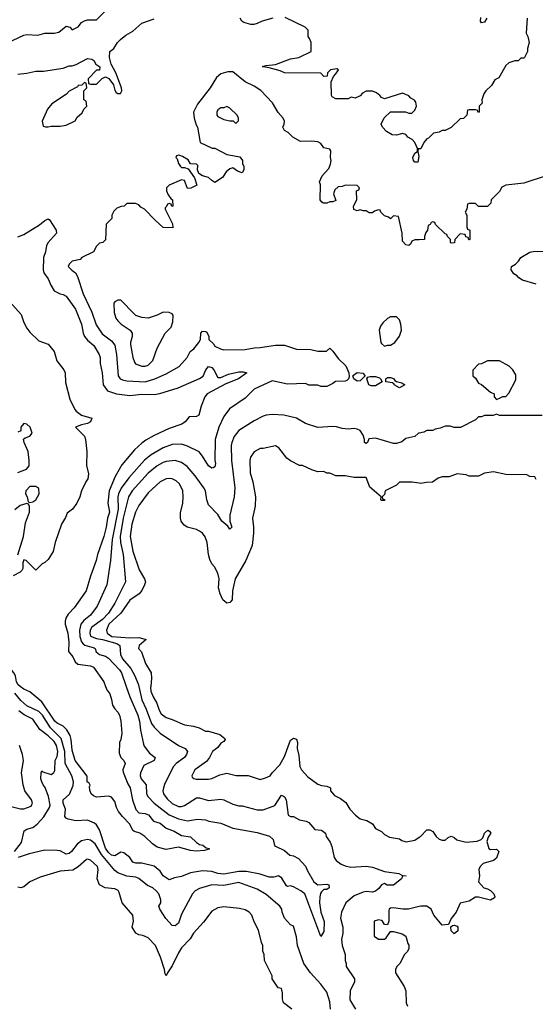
# Model space of a CAD drawing. Header units: inches. Extents: x 2348352 to 2479776, y 460422 to 613655.
# Tile 366 of 590: x 2427363 to 2430765, y 527901 to 534400. Entities that reach past the tile are written whole.
import ezdxf

# ---------------------------------------------------------------- set-up
doc = ezdxf.new("R2010")
doc.units = ezdxf.units.IN
doc.header["$MEASUREMENT"] = 0
for name, color, linetype in [('C4522', 7, 'Continuous'), ('C4523', 7, 'Continuous'), ('C4532', 7, 'Continuous'), ('C4533', 7, 'Continuous')]:
    doc.layers.add(name, color=color, linetype=linetype)

msp = doc.modelspace()

# ---------------------------------------------------------------- linework, layer by layer
at = {"layer": 'C4522', "color": 4}
for points, elevation in [([(2428066.3, 530000), (2428090.4, 529930), (2428142.4, 529810), (2428153.7, 529770), (2428159.5, 529710), (2428179.1, 529619.1), (2428184.9, 529604.9), (2428219.1, 529559.1), (2428258, 529530), (2428251.3, 529510), (2428182.3, 529477.7), (2428159.3, 529430), (2428158, 529410), (2428164, 529390), (2428197.3, 529350), (2428198.8, 529290), (2428210.8, 529270), (2428250.8, 529230), (2428350, 529152.4), (2428410, 529125.3), (2428470, 529112.7), (2428536.6, 529123.4), (2428590, 529118), (2428612, 529110), (2428690, 529096.3), (2428770, 529064.9), (2428930, 529034.9), (2429010.4, 529010.4), (2429036, 528990), (2429044.7, 528950), (2429050, 528944.7), (2429110, 528916), (2429146.4, 528886.4), (2429170, 528882), (2429203.6, 528863.6), (2429250, 528812), (2429262, 528782), (2429304, 528710), (2429330, 528690.6), (2429390, 528693.4), (2429402, 528690), (2429404.7, 528670), (2429390, 528659), (2429370, 528658), (2429355.5, 528644.5), (2429347.2, 528632.8), (2429343.7, 528610), (2429342.4, 528570), (2429350.3, 528510), (2429371.7, 528448.3), (2429370, 528382), (2429350, 528348), (2429244, 528630), (2429219, 528650), (2429170, 528675.8), (2429150, 528682.9), (2429130, 528679), (2429123.2, 528683.2), (2429092.8, 528732.8), (2429070, 528749.5), (2429040.3, 528739.7), (2429010, 528739.7), (2428950, 528760.7), (2428858.9, 528778.9), (2428810, 528777), (2428710, 528759.5), (2428670, 528765.1), (2428630, 528778), (2428570, 528782.7), (2428490.6, 528769.4), (2428430, 528744), (2428383.6, 528736.4), (2428350, 528722), (2428310, 528748.7), (2428290, 528779), (2428250, 528813.2), (2428170, 528833.2), (2428130, 528833.2), (2428110, 528839), (2428089, 528870), (2428050, 528901.2), (2428030, 528905.2), (2427990, 528882), (2427970, 528885.1), (2427950, 528903.6), (2427930, 528932), (2427890, 529053.2), (2427870, 529085.2), (2427856.6, 529096.6), (2427810, 529117.2), (2427732.9, 529112.9), (2427682.7, 529122.7), (2427669, 529129), (2427662, 529142), (2427665.2, 529190), (2427649.2, 529230), (2427649, 529250), (2427691.5, 529288.5), (2427714.9, 529345.1), (2427717.6, 529370), (2427707.6, 529410), (2427663.5, 529490), (2427660.8, 529570), (2427636.2, 529656.2), (2427566.4, 529726.3), (2427514.3, 529810), (2427490, 529834), (2427410, 529871.3), (2427370, 529906), (2427330, 529955.4)], 68), ([(2427929.5, 530000), (2427938, 529978), (2427958, 529950), (2427970, 529914), (2427975.3, 529875.3), (2427990.7, 529850.7), (2428011, 529830), (2428021, 529810), (2428031.3, 529770), (2428036.3, 529690), (2428030.7, 529650), (2428021, 529630), (2428018.8, 529558.8), (2428030.7, 529530.7), (2428051.3, 529510), (2428058, 529490), (2428042.8, 529450), (2428046.4, 529433.6), (2428077, 529357), (2428093, 529330), (2428107.4, 529250), (2428130, 529188.2), (2428150, 529165.7), (2428190, 529160.4), (2428212, 529152), (2428246.8, 529110), (2428290, 529096.3), (2428330, 529064.4), (2428383.4, 529043.4), (2428430, 529016.4), (2428490, 529007), (2428530, 528968.4), (2428550, 528957), (2428571.5, 528951.5), (2428594.2, 528934.2), (2428614, 528930), (2428614, 528926), (2428583.5, 528916.5), (2428528.4, 528911.6), (2428490, 528916.8), (2428410, 528937.7), (2428330, 528922.9), (2428270, 528938), (2428240, 528960), (2428189.5, 529010), (2428156, 529030), (2428121.3, 529041.3), (2428109.6, 529049.6), (2428089.4, 529090), (2428040.4, 529140.4), (2428014.3, 529174.3), (2428001, 529201), (2427990, 529239), (2427970, 529269), (2427950, 529275.3), (2427870, 529269.2), (2427850, 529277.2), (2427834, 529290), (2427825.2, 529314.8), (2427823.1, 529336.9), (2427827.3, 529347.3), (2427822, 529362), (2427808.7, 529370), (2427807.3, 529407.3), (2427729.6, 529510), (2427710, 529578), (2427703.6, 529650), (2427695.2, 529675.2), (2427674, 529714), (2427650, 529738), (2427610, 529756), (2427596, 529770), (2427510, 529897.6), (2427430, 529962.7), (2427390, 529980.9), (2427365.8, 530000)], 64), ([(2428150.1, 530000), (2428168.5, 529910), (2428198, 529850), (2428233.8, 529753.8), (2428250.3, 529730.4), (2428290, 529690.8), (2428410.5, 529610.5), (2428456, 529590), (2428470.5, 529570.5), (2428464.4, 529550), (2428450.2, 529529.8), (2428394.8, 529490), (2428378.8, 529470), (2428321.7, 529358.3), (2428312.4, 529330), (2428308.4, 529310), (2428312.7, 529290), (2428336.7, 529256.7), (2428370, 529226), (2428410, 529207.7), (2428430, 529207.7), (2428450, 529213.4), (2428530, 529264), (2428550, 529264), (2428610, 529246.8), (2428690, 529254.8), (2428710, 529250.8), (2428770, 529222.8), (2428810, 529211), (2428830.7, 529210.7), (2428930, 529186), (2428970, 529186), (2429045.6, 529214.4), (2429090, 529281), (2429110, 529271.3), (2429122, 529250), (2429134, 529150), (2429150, 529142), (2429170, 529142), (2429210, 529118), (2429254, 529110), (2429270, 529102), (2429310, 529056), (2429354, 529050), (2429382, 529030), (2429384.7, 529010), (2429410.7, 528970.7), (2429422, 528942), (2429438, 528870), (2429451.3, 528850), (2429485.2, 528825.2), (2429510, 528814.8), (2429547.5, 528807.5), (2429650, 528814), (2429690, 528807.3), (2429770, 528778.8), (2429864.7, 528764.7), (2429890, 528752), (2429914, 528750), (2429890, 528746), (2429882, 528730), (2429830, 528687.8), (2429787.3, 528687.3), (2429770, 528699), (2429750, 528689), (2429733.8, 528666.2), (2429710, 528647), (2429690, 528640.9), (2429650, 528645.2), (2429630, 528641.2), (2429570, 528617.2), (2429514.8, 528570), (2429486.8, 528510), (2429481, 528470), (2429496, 528410), (2429496, 528370), (2429486, 528330), (2429491.3, 528290), (2429510.9, 528230.9), (2429511.3, 528190), (2429518, 528170), (2429518, 528150), (2429571.6, 528068.4), (2429572, 528050), (2429544.7, 527990), (2429542, 527930), (2429578, 527870)], 72), ([(2428227.9, 530000), (2428227.1, 529992.9), (2428228.8, 529968.8), (2428244.4, 529930), (2428268.5, 529890), (2428282.9, 529842.9), (2428297.6, 529817.6), (2428330, 529794), (2428370, 529782), (2428450, 529746.8), (2428510, 529738), (2428546.4, 529726.4), (2428590, 529704.7), (2428610, 529704.7), (2428682.8, 529682.8), (2428716.8, 529656.8), (2428718.8, 529650), (2428710, 529635.3), (2428690, 529624), (2428670, 529596), (2428636, 529570), (2428616, 529530), (2428595.9, 529504.1), (2428518, 529450), (2428498, 529410), (2428501, 529401), (2428511.1, 529391.1), (2428527.3, 529387.3), (2428610, 529386.8), (2428630, 529391), (2428683.2, 529416.8), (2428730, 529426), (2428791.1, 529411.1), (2428870, 529411.3), (2428950, 529386), (2428984.7, 529395.3), (2429015.3, 529410), (2429028.7, 529430), (2429078.9, 529481.1), (2429110, 529538), (2429150, 529644.7), (2429170, 529658.8), (2429190, 529651), (2429196.3, 529630), (2429194.9, 529590), (2429204.6, 529544.6), (2429211.3, 529470), (2429222, 529450), (2429263.5, 529403.5), (2429330, 529354.8), (2429355.3, 529344.7), (2429390, 529342), (2429414, 529330), (2429414, 529310), (2429439.6, 529279.6), (2429479.8, 529259.8), (2429514.4, 529234.4), (2429542, 529190), (2429578, 529150), (2429610, 529126), (2429654.4, 529114.4), (2429690, 529092), (2429710, 529062), (2429750, 529042), (2429770, 529022), (2429803.6, 529003.6), (2429870, 528994), (2429883.6, 528983.6), (2429914, 528974), (2429970, 528984.7), (2430000, 529004.7)], 76), ([(2427329, 528910), (2427374, 528970), (2427393.6, 529046.4), (2427410, 529058), (2427450.9, 529069.1), (2427479.3, 529090), (2427521.7, 529138.3), (2427559.7, 529200.3), (2427563.3, 529216.7), (2427553, 529273), (2427531.5, 529331.5), (2427517.2, 529350), (2427509.3, 529370), (2427503.7, 529390), (2427504, 529430), (2427510, 529442), (2427516, 529436), (2427570, 529418.8), (2427589.3, 529430.7), (2427594.8, 529445.2), (2427596.2, 529510), (2427610, 529538), (2427615.4, 529570), (2427606, 529610), (2427590, 529636.2), (2427550, 529674), (2427495.6, 529715.6), (2427450, 529782.7), (2427392.8, 529812.8), (2427358.3, 529838.3)], 72), ([(2427290, 529211.3), (2427368.4, 529191.6), (2427390, 529191.3), (2427438, 529210), (2427448, 529230), (2427442, 529250), (2427397.2, 529310), (2427385.2, 529350), (2427376, 529430), (2427389.2, 529510), (2427382, 529550), (2427362.9, 529610)], 76), ([(2429414.7, 527870), (2429410, 527918), (2429390, 527982), (2429350, 528035.3), (2429282, 528110), (2429239, 528170), (2429197.2, 528290), (2429190, 528346), (2429170, 528418), (2429150, 528426), (2429110, 528469), (2429094.5, 528510), (2429092.3, 528530), (2429079, 528550), (2428990, 528625.2), (2428930, 528660.9), (2428810, 528704.5), (2428710, 528685.6), (2428630, 528689.5), (2428550, 528666), (2428521, 528650), (2428502.8, 528630), (2428430, 528495.3), (2428410, 528437.2), (2428390, 528419.3), (2428370, 528421.2), (2428328, 528468), (2428288.7, 528530), (2428282, 528550), (2428294, 528570), (2428295.3, 528590), (2428282, 528630), (2428264, 528650), (2428242, 528670), (2428206, 528686), (2428150, 528732), (2428130, 528739.5), (2428070, 528747.6), (2428010, 528769.6), (2427990, 528784.5), (2427902, 528890), (2427860.4, 528960.4), (2427830, 528985.1), (2427810, 528989.6), (2427770, 528979.5), (2427741.7, 528958.3), (2427705.5, 528910), (2427690, 528897.6), (2427670, 528892.3), (2427630, 528913.2), (2427610, 528917.2), (2427530, 528919), (2427425.2, 528894.8), (2427354, 528870)], 72), ([(2429158, 527870), (2429104, 527910), (2429098, 527938), (2429098, 527978), (2429090, 528006), (2429068, 528010), (2429028, 528070), (2429028, 528090), (2428978, 528190), (2428975.3, 528230), (2428968.4, 528251.6), (2428968, 528290), (2428958, 528310), (2428938, 528390), (2428910, 528446), (2428895.3, 528490), (2428878, 528510), (2428850, 528524), (2428812.9, 528532.9), (2428710, 528544), (2428670, 528539), (2428630, 528515.3), (2428576.8, 528443.2), (2428511, 528370), (2428487.1, 528332.9), (2428430, 528274), (2428410, 528242), (2428370, 528155.3), (2428338, 528110), (2428330, 528088.7), (2428322, 528102), (2428319, 528130), (2428292.5, 528212.5), (2428259, 528290), (2428210, 528339), (2428176, 528356), (2428150, 528359.3), (2428129.2, 528370), (2428106, 528410), (2428113.2, 528450), (2428109, 528490), (2428039, 528570), (2428020.2, 528640.2), (2428011.9, 528651.9), (2427990, 528662.7), (2427928, 528670), (2427889.6, 528689.6), (2427875.1, 528730), (2427882, 528790), (2427876, 528810), (2427830, 528853.2), (2427810, 528859.3), (2427803, 528857), (2427750, 528809.2), (2427713.2, 528786.8), (2427630, 528779.3), (2427499.1, 528740.9), (2427430, 528709.2), (2427390, 528677.2), (2427370, 528669), (2427350, 528675.3)], 76), ([(2430000, 528546.5), (2429928.4, 528528.4), (2429891.6, 528528.4), (2429830, 528539), (2429810, 528535.3), (2429802, 528530), (2429799.6, 528520.4), (2429798, 528450), (2429790, 528426), (2429770, 528428), (2429758, 528450), (2429750, 528454), (2429730, 528459), (2429702, 528450), (2429702, 528350), (2429730, 528332), (2429770, 528332), (2429780.4, 528339.6), (2429810, 528382), (2429830, 528381), (2429886.4, 528366.4), (2429911.3, 528350), (2429923.6, 528303.6), (2429931.1, 528291.1), (2429931.3, 528270), (2429922, 528250), (2429902, 528230), (2429872, 528170), (2429852, 528150), (2429842, 528130), (2429842, 528110), (2429899.8, 528019.8), (2429912, 527990), (2429914, 527910), (2429922, 527890)], 76)]:
    msp.add_lwpolyline(points, dxfattribs=dict(at, elevation=elevation))
at = {"layer": 'C4523', "color": 4}
for points, elevation in [([(2427250, 534230.8), (2427390, 534298), (2427410, 534302), (2427483.1, 534296.9), (2427530, 534311.3), (2427590, 534311.3), (2427622, 534318), (2427670, 534358), (2427694, 534350), (2427710, 534334), (2427750, 534352), (2427770, 534382), (2427790, 534392), (2427810, 534398), (2427870, 534398), (2427930, 534458)], 72), ([(2427350, 534041), (2427410, 534046), (2427470, 534061), (2427520.2, 534059.8), (2427650, 534081), (2427690, 534094.8), (2427710, 534094.8), (2427736.5, 534103.5), (2427810, 534142.8), (2427839.1, 534139.1), (2427851.3, 534130), (2427865.4, 534105.4), (2427891.6, 534088.4), (2427890, 534066), (2427870, 534066), (2427814, 534010), (2427818, 533978), (2427830, 533974), (2427870, 533974), (2427907.3, 534012.7), (2427930, 534022), (2427950.8, 534010.8), (2427982, 533970), (2427990, 533934), (2427999.6, 533919.6), (2428010, 533912), (2428027.3, 533912.7), (2428038, 533930), (2428035.3, 533950), (2427997.2, 534050), (2427967, 534107), (2427955.1, 534150), (2427959, 534190), (2427984, 534210), (2428009, 534250), (2428029, 534270), (2428063.2, 534296.8), (2428110, 534324.7), (2428170, 534378), (2428250, 534404.7)], 68), ([(2429034, 534410), (2428962, 534390), (2428930, 534374), (2428908.9, 534368.9), (2428888.7, 534368.7), (2428842, 534382), (2428828, 534390), (2428818, 534410)], 64), ([(2430000, 533547.9), (2429992.7, 533547.3), (2429991.3, 533530), (2429997.5, 533497.5), (2429990, 533459), (2429970, 533459), (2429961.2, 533470), (2429957.2, 533490), (2429970, 533518), (2429988, 533530), (2429988.7, 533550), (2429969.5, 533590), (2429952.3, 533610), (2429923.6, 533623.6), (2429910, 533642), (2429890, 533648.7), (2429850, 533638), (2429820.4, 533640.4), (2429783.1, 533663.1), (2429758, 533690), (2429748, 533710), (2429767.3, 533752.7), (2429810, 533792), (2429908.4, 533791.6), (2429930, 533782), (2429950, 533782), (2429970, 533802), (2429982, 533830), (2429976.4, 533856.4), (2429968.4, 533868.4), (2429943.1, 533883.1), (2429930, 533898), (2429890, 533915.3), (2429770, 533878), (2429750, 533886), (2429740.4, 533900.4), (2429718, 533918), (2429690, 533928.7), (2429650, 533928), (2429625.4, 533914.6), (2429610, 533898), (2429576.9, 533883.1), (2429550, 533888), (2429530, 533878), (2429450, 533878), (2429426, 533890), (2429420.4, 533900.4), (2429418, 533990), (2429434.6, 534025.4), (2429450, 534042), (2429466, 534070), (2429455.3, 534075.3), (2429414, 534070), (2429394, 534050), (2429392.7, 534027.3), (2429370, 534026), (2429350, 534046), (2429111.3, 534048.7), (2429082, 534062), (2429010, 534082), (2428970, 534088), (2428966, 534090), (2428990, 534098), (2429050, 534104.7), (2429150, 534142), (2429206, 534150), (2429286, 534190), (2429286, 534250), (2429276.4, 534276.4), (2429266, 534290), (2429266, 534330), (2429246, 534350), (2429114.6, 534414.6)], 64), ([(2430000, 532947.9), (2429970, 532946), (2429950, 532938), (2429941, 532919), (2429930.8, 532909.2), (2429910, 532914), (2429890, 532938), (2429886, 532990), (2429862, 533102), (2429830, 533106), (2429810, 533086), (2429796.4, 533096.4), (2429770, 533106), (2429746, 533130), (2429742, 533142), (2429730, 533146), (2429703.6, 533136.4), (2429690, 533126), (2429670, 533126), (2429650, 533138), (2429630, 533138), (2429610, 533146), (2429590, 533138), (2429567.3, 533147.3), (2429566, 533170), (2429588, 533210), (2429586, 533270), (2429602, 533278), (2429606, 533290), (2429590, 533306), (2429512.7, 533307.3), (2429490, 533298), (2429463.6, 533296.4), (2429443.6, 533276.4), (2429434, 533250), (2429450, 533206), (2429430, 533198), (2429410, 533198), (2429390, 533188), (2429368.4, 533188.4), (2429356.4, 533196.4), (2429346, 533210), (2429348, 533310), (2429342, 533330), (2429358, 533370), (2429403.1, 533416.9), (2429414.6, 533445.4), (2429419, 533470), (2429414, 533490), (2429415.3, 533535.3), (2429410, 533546), (2429370, 533555.3), (2429350, 533582), (2429330, 533594), (2429290, 533599), (2429216.4, 533596.4), (2429164.7, 533624.7), (2429134.6, 533654.6), (2429110, 533668), (2429099, 533690), (2429109.3, 533710.7), (2429109.4, 533730), (2429102.7, 533750), (2429067.6, 533787.6), (2429031.6, 533851.6), (2428953.4, 533933.4), (2428910, 533961.2), (2428850, 533989.3), (2428770, 534055.3), (2428736.4, 534056.4), (2428690, 534042), (2428661.4, 534018.6), (2428621, 533950), (2428536.8, 533843.2), (2428510.8, 533790), (2428514.8, 533750), (2428526.8, 533706.8), (2428536, 533690), (2428554, 533590), (2428632.7, 533552.7), (2428650, 533552), (2428730, 533510.8), (2428815.3, 533495.3), (2428834, 533470), (2428834, 533450), (2428842, 533430), (2428842, 533410), (2428832, 533390), (2428800.2, 533400.2), (2428770, 533422), (2428750, 533415.3), (2428724.5, 533395.5), (2428702, 533358), (2428650, 533326), (2428630, 533338), (2428610, 533358), (2428569.3, 533369.3), (2428545.6, 533385.6), (2428535.3, 533410), (2428538, 533438), (2428530, 533446), (2428490, 533448), (2428475.3, 533475.3), (2428438, 533498), (2428414, 533506), (2428398, 533502), (2428394, 533490), (2428402, 533482), (2428411.3, 533450), (2428424.7, 533430), (2428430, 533424.7), (2428450, 533424.7), (2428475.3, 533415.3), (2428516.8, 533356.8), (2428531.3, 533308.7), (2428491.6, 533288.4), (2428470, 533286), (2428450, 533338), (2428430, 533342), (2428350, 533308), (2428332, 533290), (2428332, 533270), (2428343.6, 533243.6), (2428359.6, 533219.6), (2428372, 533210), (2428374, 533170), (2428367.3, 533167.3), (2428362, 533182), (2428350, 533186), (2428338, 533182), (2428332.7, 533167.3), (2428322, 533158), (2428322, 533150), (2428371.6, 533051.6), (2428372.7, 533027.3), (2428310, 533028), (2428256.4, 533076.4), (2428186, 533150), (2428163.1, 533163.1), (2428150, 533178), (2428127.3, 533187.3), (2428070, 533186), (2428051.6, 533168.4), (2428032.7, 533167.3), (2428003.6, 533156.4), (2427983.6, 533136.4), (2427972, 533110), (2427971.6, 533088.4), (2427934, 533050), (2427930, 532946), (2427911.6, 532928.4), (2427890, 532926), (2427870, 532906), (2427850, 532868), (2427774, 532830), (2427762, 532818), (2427710, 532806), (2427690, 532786), (2427682, 532770), (2427706.4, 532746.4), (2427732, 532730), (2427745.4, 532705.4), (2427782.8, 532590), (2427839.3, 532470), (2427867.1, 532387.1), (2427907.1, 532327.1), (2427970, 532280.7), (2427990, 532251), (2428002.4, 532190), (2428013.4, 532050), (2428026, 532030), (2428042.4, 532022.4), (2428070, 532017.1), (2428190, 532010.5), (2428255.3, 532030), (2428330, 532062), (2428415.3, 532110), (2428469, 532170), (2428488.7, 532210), (2428512, 532228), (2428545.2, 532270), (2428557.2, 532290), (2428558, 532330), (2428570, 532344), (2428590, 532342.8), (2428597.1, 532337.1), (2428610.7, 532310), (2428611, 532290), (2428641.1, 532261.1), (2428650, 532246), (2428687.1, 532227.1), (2428710, 532221), (2428850, 532222.8), (2428910, 532234.8), (2428950, 532236), (2429050, 532251), (2429110.9, 532250.9), (2429190, 532226), (2429283.6, 532223.6), (2429330, 532211.3), (2429388, 532212), (2429410, 532231), (2429430, 532212), (2429463.8, 532163.8), (2429515.9, 532115.9), (2429536, 532070), (2429536.9, 532043.1), (2429532, 532030), (2429520.7, 532019.3), (2429510, 532015.1), (2429447.1, 532012.9), (2429430, 531998), (2429390, 531978), (2429350, 531978), (2429330, 531988), (2429271.6, 531988.4), (2429250, 531998), (2429130, 531995.3), (2429030, 532015.3), (2428910, 531962), (2428850, 531902), (2428747.9, 531832.1), (2428710, 531782), (2428677.3, 531710), (2428654, 531630), (2428650.6, 531490), (2428654.9, 531470), (2428650, 531448), (2428638.8, 531441.2), (2428630, 531439), (2428610, 531456), (2428570, 531519), (2428546.8, 531546.8), (2428470, 531586), (2428430, 531598), (2428370, 531597), (2428310, 531575.1), (2428230, 531527), (2428187.3, 531492.7), (2428083.8, 531376.2), (2428032.7, 531307.2), (2428015.3, 531270), (2428011.8, 531250), (2428014, 531170), (2427972.7, 530970), (2427961.6, 530830), (2427939.1, 530670), (2427873.4, 530530), (2427830.6, 530470), (2427786.3, 530433.7), (2427766, 530410), (2427757.6, 530370), (2427760.3, 530330), (2427770, 530294.8), (2427781.2, 530281.2), (2427792.8, 530272.8), (2427854.4, 530254.4), (2427861, 530250), (2427868, 530228), (2427890, 530211), (2427930, 530199.1), (2427950, 530184.9), (2428022.4, 530110), (2428035.3, 530090), (2428066.3, 530000)], 68), ([(2427350, 532967.7), (2427390, 532982), (2427494.9, 533045.1), (2427530, 533074.8), (2427550, 533084.7), (2427558.8, 533078.8), (2427604.7, 533010), (2427606, 532990), (2427550.7, 532929.3), (2427541, 532910), (2427533.2, 532866.8), (2427520.7, 532830), (2427518.8, 532750), (2427522.8, 532730), (2427551, 532690), (2427567.9, 532647.9), (2427590.6, 532610.6), (2427630, 532590.8), (2427650, 532587.3), (2427670, 532574.8), (2427730.7, 532490), (2427770.4, 532390), (2427782, 532330), (2427790.7, 532310), (2427810, 532284), (2427853.4, 532250), (2427887.3, 532190), (2427894, 532170), (2427894, 532130), (2427908, 532070), (2427913.4, 531990), (2427942.8, 531950), (2428002, 531930), (2428090, 531919.1), (2428170, 531928), (2428250, 531925.5), (2428286.8, 531933.2), (2428409.5, 531970.5), (2428550, 532030.7), (2428573.3, 532046.7), (2428591.2, 532088.8), (2428610, 532110.8), (2428630, 532103.8), (2428643.8, 532090), (2428670, 532037.3), (2428690, 532038), (2428740.1, 532059.9), (2428810, 532076.4), (2428836.7, 532076.7), (2428862, 532070), (2428806, 532030), (2428724.4, 531995.6), (2428601, 531930), (2428584.7, 531910), (2428561, 531850), (2428544.7, 531790), (2428530, 531781.2), (2428481.4, 531778.6), (2428454.4, 531745.6), (2428432, 531730), (2428350, 531702.7), (2428250, 531655.1), (2428196.1, 531623.9), (2428170, 531606), (2428119.9, 531560.1), (2428038, 531462), (2427994.2, 531385.8), (2427953.7, 531290), (2427944.9, 531210), (2427954.9, 531150), (2427943.1, 531110), (2427933.4, 531050), (2427917.6, 530990), (2427875.5, 530870), (2427867.3, 530830), (2427830, 530728), (2427802.8, 530630), (2427722.5, 530517.5), (2427683.4, 530476.6), (2427666.8, 530450), (2427662.8, 530430), (2427664, 530410), (2427680.5, 530350), (2427687.5, 530292.5), (2427686, 530230), (2427714, 530194), (2427730, 530162.8), (2427747.1, 530147.1), (2427830, 530135.8), (2427850, 530126.8), (2427918, 530030), (2427929.5, 530000)], 64), ([(2427298, 532538), (2427373.7, 532453.7), (2427390, 532402), (2427410, 532364.7), (2427430, 532338), (2427490, 532281), (2427550, 532258), (2427591, 532210), (2427607.9, 532147.9), (2427654, 532090), (2427664, 532070), (2427665.2, 532005.2), (2427694.4, 531894.4), (2427726.4, 531826.4), (2427735.3, 531815.3), (2427770.6, 531790.6), (2427838.8, 531770), (2427830, 531745.2), (2427810, 531734), (2427770, 531725.2), (2427732, 531710), (2427790, 531652), (2427798, 531630), (2427806, 531550), (2427803.5, 531456.5), (2427816.8, 531403.2), (2427813.4, 531370), (2427798.8, 531350), (2427771, 531290), (2427761, 531250), (2427741, 531210), (2427710.5, 531169.5), (2427676.9, 531143.1), (2427665.4, 531114.6), (2427638, 531070), (2427598, 530950), (2427584.7, 530890), (2427550, 530838), (2427530, 530818), (2427511.6, 530808.4), (2427470, 530766), (2427406, 530830), (2427390, 530834), (2427384.5, 530815.5), (2427382.8, 530777.2), (2427376.3, 530763.7), (2427366, 530754), (2427319.3, 530730)], 56), ([(2430000, 531671.3), (2429994, 531670), (2429970, 531648.7), (2429910, 531635.3), (2429885.4, 531614.6), (2429850, 531602), (2429830, 531602), (2429710, 531639), (2429666.4, 531633.6), (2429658, 531610), (2429650, 531602), (2429638, 531610), (2429638, 531630), (2429630, 531658), (2429609.1, 531689.1), (2429590, 531697.2), (2429570, 531702), (2429530, 531698), (2429490, 531702), (2429453.6, 531713.6), (2429430, 531715.3), (2429330, 531708.7), (2429250, 531735.3), (2429189.1, 531769.1), (2429106, 531790), (2429030, 531793.2), (2428990, 531789), (2428970, 531784), (2428910, 531753.2), (2428810, 531689), (2428778.8, 531650), (2428764, 531610), (2428759.1, 531590), (2428761.6, 531490), (2428782, 531310), (2428777.3, 531250), (2428750.7, 531129.3), (2428750.8, 531090), (2428762, 531050), (2428750, 531038), (2428736.5, 531056.5), (2428697.2, 531090), (2428670, 531134), (2428610, 531198), (2428599, 531230), (2428589, 531290), (2428579, 531310), (2428521.2, 531390), (2428469.2, 531450), (2428430, 531478), (2428389.5, 531489.5), (2428330, 531484.5), (2428310, 531478.4), (2428270, 531456.2), (2428210, 531406.6), (2428105.5, 531290), (2428080.4, 531250), (2428046.7, 531110), (2428026.3, 530990), (2428028.8, 530950), (2428044.9, 530870), (2428060.7, 530690), (2427990.5, 530550), (2427950, 530483.7), (2427910, 530441.6), (2427839.1, 530390), (2427828.2, 530370), (2427826, 530350), (2427830.5, 530330.5), (2427870, 530315.3), (2427910, 530309.1), (2428003.6, 530283.6), (2428024.9, 530270), (2428028.2, 530210), (2428042.5, 530182.5), (2428097.3, 530117.3), (2428122, 530070), (2428148, 530010), (2428150.1, 530000)], 72), ([(2427350, 531410.4), (2427407.2, 531432.8), (2427425.6, 531454.4), (2427426.6, 531490), (2427419.5, 531550), (2427392.7, 531610), (2427389, 531631), (2427399, 531641), (2427430, 531650.8), (2427446, 531670), (2427432.4, 531710), (2427410, 531729.3), (2427390, 531734), (2427371.3, 531710), (2427370, 531686), (2427350, 531678)], 56), ([(2430000, 531340.6), (2429952, 531348), (2429870, 531348), (2429850, 531328), (2429774, 531290), (2429770, 531266), (2429754, 531250), (2429758, 531238), (2429770, 531234), (2429770, 531226), (2429750, 531226), (2429746, 531230), (2429748, 531250), (2429674.2, 531314.2), (2429650, 531378), (2429570, 531378), (2429510, 531388.7), (2429450, 531388.7), (2429410, 531406), (2429390, 531406), (2429370, 531418), (2429330, 531415.3), (2429290, 531428), (2429230, 531458), (2429210, 531458), (2429150, 531488), (2429125.6, 531505.6), (2429074, 531574), (2429050, 531588), (2428970, 531569), (2428950, 531568.7), (2428910, 531548.7), (2428887.1, 531512.9), (2428881, 531490), (2428884, 531410), (2428900.7, 531350), (2428918.8, 531250), (2428916, 531190), (2428898.8, 531110), (2428906.8, 531050), (2428906.8, 531010), (2428896, 530930), (2428854.8, 530830), (2428786, 530710), (2428768, 530630), (2428766, 530570), (2428750, 530554), (2428730, 530549), (2428702.7, 530570), (2428685.2, 530610), (2428676, 530650), (2428679, 530710), (2428670, 530746), (2428648.9, 530788.9), (2428630, 530808), (2428618, 530838), (2428609.3, 530869.3), (2428601.2, 530950), (2428586.3, 530986.3), (2428569, 531010), (2428550, 531025.2), (2428530, 531036), (2428468, 531050), (2428445.6, 531065.6), (2428429.3, 531089.3), (2428424, 531110), (2428424.7, 531144.7), (2428439.3, 531210), (2428442.7, 531250), (2428439.3, 531290), (2428416.6, 531336.6), (2428396.6, 531356.6), (2428370, 531369.2), (2428350, 531372.7), (2428330, 531369.2), (2428290, 531349.2), (2428210, 531277.2), (2428150, 531194), (2428128, 531150), (2428103.8, 531070), (2428093, 530990), (2428110, 530891.3), (2428150.5, 530770), (2428187.3, 530710), (2428193.4, 530690), (2428187.7, 530670), (2428168.1, 530631.9), (2428151, 530610), (2428090, 530569.3), (2428030, 530482.9), (2427952.4, 530410), (2427934.9, 530370), (2427939.3, 530350), (2427971, 530330), (2428090, 530320.2), (2428150, 530321.7), (2428198, 530310), (2428151, 530270), (2428146, 530250), (2428167.7, 530227.7), (2428193, 530150), (2428230.3, 530090), (2428233.8, 530053.8), (2428227.9, 530000)], 76), ([(2427351.9, 530868.1), (2427387.3, 530990), (2427400.9, 531079.1), (2427428, 531150), (2427427.3, 531187.3), (2427422, 531202), (2427410, 531206), (2427367.1, 531192.9), (2427330, 531166)], 56), ([(2427365.8, 530000), (2427353.2, 530010), (2427342.7, 530030), (2427334.5, 530070), (2427325.1, 530090), (2427309.4, 530110), (2427270, 530127.6), (2427224, 530116), (2427170, 530057), (2427140.9, 530039.1), (2427030, 530014.5), (2427001, 530000)], 64)]:
    msp.add_lwpolyline(points, dxfattribs=dict(at, elevation=elevation))
for points, elevation in [([(2427790, 533986), (2427772.7, 533967.3), (2427750, 533966), (2427743.6, 533956.4), (2427690, 533928), (2427671, 533909), (2427575.3, 533844.7), (2427546, 533810), (2427512, 533730), (2427518, 533698), (2427532.7, 533692.7), (2427550, 533692), (2427570, 533698), (2427630, 533698), (2427670, 533704.7), (2427728.4, 533731.6), (2427743.1, 533756.9), (2427775.3, 533784.7), (2427786, 533810), (2427806, 533830), (2427802, 533862), (2427786, 533870), (2427786, 533930), (2427806, 533950), (2427802, 533982)], 68), ([(2428730, 533828), (2428710, 533818), (2428690, 533818), (2428670, 533806), (2428664.7, 533790), (2428664.7, 533770), (2428670, 533762), (2428710, 533742), (2428750, 533732), (2428771.6, 533731.6), (2428790, 533714), (2428807.3, 533732.7), (2428808, 533750), (2428798, 533770), (2428750, 533815.3)], 72), ([(2428030, 532548), (2428010, 532548), (2427990, 532538), (2427984.7, 532530), (2427986.4, 532466.4), (2427998, 532430), (2428010, 532412), (2428032, 532390), (2428092, 532350), (2428104.7, 532330), (2428106, 532310), (2428094.8, 532270), (2428095.3, 532255.3), (2428110.7, 532170), (2428120.5, 532140.5), (2428128.2, 532128.2), (2428170, 532113.4), (2428190, 532113.4), (2428210, 532120.7), (2428241.2, 532150), (2428270, 532232), (2428324, 532330), (2428362, 532370), (2428373.6, 532406.4), (2428375.3, 532450), (2428370, 532458), (2428350, 532468), (2428310, 532468.7), (2428270.7, 532449.3), (2428210, 532429), (2428170, 532434), (2428130, 532448.7), (2428118, 532458)], 72), ([(2429850, 532438), (2429810, 532438), (2429790, 532428), (2429759.8, 532400.2), (2429743.5, 532376.5), (2429736, 532350), (2429746.8, 532270), (2429750, 532262), (2429770, 532244.7), (2429789, 532251), (2429810, 532251.3), (2429838, 532270), (2429869.1, 532310.9), (2429882, 532350), (2429877.2, 532390), (2429870, 532418)], 72), ([(2429590, 532014), (2429569, 532029), (2429562, 532050), (2429565.2, 532054.8), (2429590, 532071.3), (2429626.4, 532066.4), (2429642, 532050), (2429610, 532015.3)], 68), ([(2429710, 531982.7), (2429683.2, 531983.2), (2429668, 531990), (2429654, 532030), (2429660.2, 532039.8), (2429675.5, 532044.5), (2429710, 532044.9), (2429736.8, 532036.8), (2429744.7, 532030), (2429754, 532010)], 68), ([(2429870, 531969.2), (2429834, 531990), (2429834.6, 531994.6), (2429824, 532004), (2429778, 532010), (2429778, 532030), (2429790, 532038), (2429810, 532038), (2429830, 532031.3), (2429838, 532018), (2429850, 532011.3), (2429884, 532004), (2429904.7, 531990)], 68), ([(2427470, 531318), (2427430, 531318), (2427404.7, 531290), (2427402, 531270), (2427412, 531250), (2427418, 531218), (2427430, 531214), (2427450, 531218), (2427470, 531232), (2427492.7, 531270), (2427490, 531306)], 56)]:
    msp.add_lwpolyline(points, close=True, dxfattribs=dict(at, elevation=elevation))
at = {"layer": 'C4532', "color": 4, "elevation": 76}
msp.add_lwpolyline([(2430000, 529004.7), (2430008, 529010), (2430050, 529052), (2430070, 529052), (2430090, 529042), (2430111.3, 529010), (2430130.9, 528990.9), (2430150, 528984.7), (2430170, 528984.7), (2430190, 529002), (2430210, 529012), (2430230, 529002), (2430246.8, 528986.8), (2430310, 528971.3), (2430381.2, 528978.8), (2430408, 528990), (2430419, 529001), (2430429.4, 529030.6), (2430451.3, 529051.3), (2430463.6, 529043.6), (2430471.3, 529030), (2430455.3, 529004.7), (2430444.7, 528975.3), (2430458, 528930), (2430470, 528922.8), (2430510, 528924.7), (2430524.7, 528910), (2430510, 528866), (2430490, 528849.6), (2430422, 528830), (2430402, 528810), (2430392, 528790), (2430398, 528750), (2430391.3, 528710), (2430426, 528670), (2430450, 528663.8), (2430470, 528652.7), (2430491.5, 528631.5), (2430498, 528610), (2430495.3, 528604.7), (2430470, 528589.6), (2430390, 528609.2), (2430371, 528609), (2430330, 528582), (2430270, 528568.7), (2430242.8, 528510), (2430210, 528468), (2430192.7, 528427.3), (2430150, 528424), (2430095.3, 528490), (2430078, 528530), (2430048.9, 528548.9), (2430010, 528549), (2430000, 528546.5)], dxfattribs=at)
msp.add_lwpolyline([(2430230, 528366), (2430210, 528386), (2430207.3, 528412.7), (2430218, 528422), (2430230, 528424.7), (2430250, 528418), (2430254.8, 528410), (2430253.4, 528386.6)], close=True, dxfattribs=at)
at = {"layer": 'C4533', "color": 4}
for points, elevation in [([(2430710.8, 534410), (2430706, 534310), (2430716, 534290), (2430724.7, 534250), (2430714, 534210), (2430714, 534190), (2430694, 534150), (2430690, 534146), (2430670, 534146), (2430651.6, 534128.4), (2430630, 534128), (2430590, 534115.3), (2430570, 534098), (2430523.6, 534016.4), (2430498, 534002), (2430475.3, 533964.7), (2430438, 533930), (2430424.7, 533910), (2430412, 533870), (2430414, 533850), (2430394, 533830), (2430394, 533790), (2430390, 533788), (2430382, 533802), (2430370, 533806), (2430330, 533806), (2430318, 533802), (2430314, 533770), (2430291.6, 533748.4), (2430270, 533746), (2430210, 533688), (2430171.1, 533668.9), (2430151.6, 533668.4), (2430130, 533658), (2430094, 533650), (2430061, 533619), (2430050, 533614), (2430030, 533588.7), (2430010, 533548.7), (2430000, 533547.9)], 64), ([(2430446, 534410), (2430430, 534382.7), (2430410, 534379), (2430403.7, 534390), (2430405.4, 534414.6)], 56), ([(2430830, 533368), (2430690, 533322), (2430570, 533308), (2430544.7, 533295.3), (2430530, 533266), (2430474, 533210), (2430471.6, 533188.4), (2430450, 533166), (2430390, 533166), (2430370, 533186), (2430330, 533186), (2430318, 533182), (2430314, 533150), (2430302, 533130), (2430314, 533110), (2430314, 533030), (2430318, 533018), (2430334, 533010), (2430334, 532950), (2430330, 532946), (2430326, 532946), (2430322, 532962), (2430307.3, 532967.3), (2430302, 532982), (2430270, 532986), (2430234, 532950), (2430232, 532928), (2430210, 532926), (2430206, 532930), (2430206, 532950), (2430186, 532970), (2430182, 532982), (2430170, 532986), (2430107.3, 533047.3), (2430102, 533062), (2430090, 533066), (2430078, 533062), (2430072.7, 533047.3), (2430058, 533042), (2430054, 533010), (2430043.6, 532996.4), (2430034, 532970), (2430034, 532950), (2430000, 532947.9)], 68), ([(2430770, 532654), (2430680.2, 532680.2), (2430656.4, 532696.4), (2430646, 532710), (2430623.1, 532723.1), (2430606, 532750), (2430608.9, 532771.1), (2430634.6, 532785.4), (2430654.6, 532805.4), (2430668.9, 532831.1), (2430730, 532864.7), (2430751.1, 532871.1), (2430830, 532871.3)], 68), ([(2430810, 531788), (2430530, 531788), (2430510, 531795.3), (2430488.4, 531788.4), (2430430, 531788), (2430410, 531778), (2430390, 531778), (2430370, 531758), (2430271.1, 531708.9), (2430230, 531708.7), (2430203.6, 531716.4), (2430170, 531718), (2430136.9, 531703.1), (2430103.6, 531696.4), (2430090, 531688), (2430050, 531688), (2430030, 531678), (2430000, 531671.3)], 72), ([(2430770, 531366), (2430762, 531382), (2430730, 531386), (2430710, 531395.3), (2430570, 531398), (2430490, 531415.3), (2430430, 531408), (2430390, 531388), (2430330, 531388), (2430310, 531395.3), (2430250, 531402), (2430196.9, 531383.1), (2430150, 531382), (2430125.4, 531374.6), (2430087.3, 531347.3), (2430046, 531346), (2430010, 531339), (2430000, 531340.6)], 76)]:
    msp.add_lwpolyline(points, dxfattribs=dict(at, elevation=elevation))
at = {"layer": 'C4533', "color": 4, "elevation": 72}
msp.add_lwpolyline([(2430528.4, 532148.4), (2430450, 532148), (2430410, 532128), (2430390, 532126), (2430352.7, 532087.3), (2430354, 532050), (2430370, 532034), (2430390, 532002), (2430410, 531992), (2430470, 531942), (2430494, 531930), (2430494, 531910), (2430510, 531894), (2430530, 531902), (2430550, 531914), (2430570, 531914), (2430590, 531934), (2430636.4, 532023.6), (2430636.4, 532056.4), (2430618, 532090), (2430593.6, 532113.6)], close=True, dxfattribs=at)

doc.saveas('drawing.dxf')
